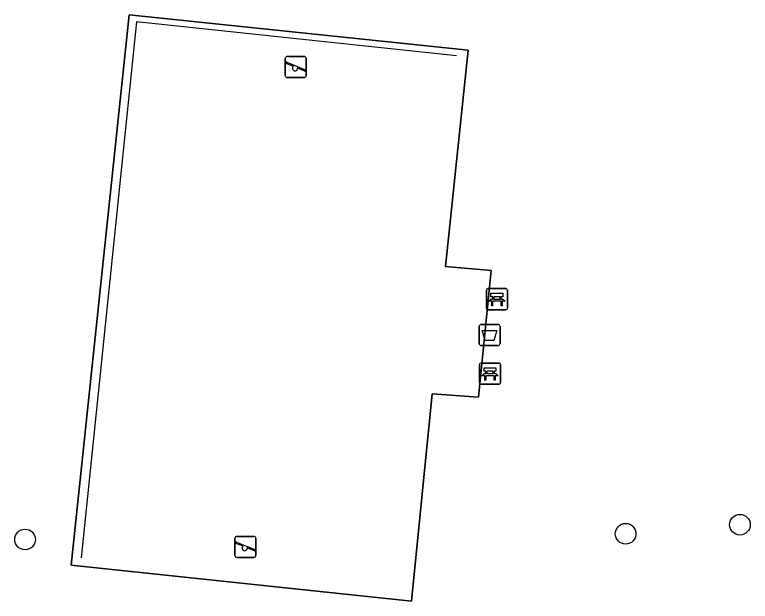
# Model space of a CAD drawing. Extents: x 162026 to 163502, y 387295 to 388169.
# Drawn here: x 162586.49 to 162621.34, y 387836.61 to 387864.39 of the extents above; entities that cross this region are included whole.
import ezdxf

# ---------------------------------------------------------------- set-up
doc = ezdxf.new("R2010")
doc.units = 0
for name, color, linetype in [('IMGEO_Afvalbak', 7, 'Continuous'), ('IMGEO_Bank', 7, 'Continuous'), ('IMGEO_Boom', 7, 'Continuous'), ('IMGEO_Groenvoorziening', 7, 'Continuous'), ('IMGEO_Hek', 7, 'Continuous'), ('IMGEO_Speelvoorziening', 7, 'Continuous'), ('IMGEO_Terreindeel_gesloten', 7, 'Continuous')]:
    doc.layers.add(name, color=color, linetype=linetype)

msp = doc.modelspace()

# ---------------------------------------------------------------- linework, layer by layer
at = {"layer": 'IMGEO_Afvalbak'}
for p, q in [((162608.589, 387849.725), (162609.379, 387849.725)), ((162609.379, 387849.725), (162608.589, 387849.725)), ((162608.489, 387848.825), (162608.489, 387849.625)), ((162608.489, 387849.625), (162608.489, 387848.825)), ((162609.479, 387849.625), (162609.479, 387848.825)), ((162609.479, 387848.825), (162609.479, 387849.625)), ((162609.379, 387848.725), (162608.589, 387848.725)), ((162608.589, 387848.725), (162609.379, 387848.725))]:
    msp.add_line(p, q, dxfattribs=at)
msp.add_lwpolyline([(162608.632, 387849.439), (162609.336, 387849.439), (162609.187, 387848.969), (162608.781, 387848.969), (162608.632, 387849.439)], dxfattribs=at)
for centre, start, end in [((162608.589, 387849.625), 90, 180), ((162608.589, 387849.625), 90, 180), ((162609.379, 387849.625), 0, 90), ((162609.379, 387849.625), 360, 90), ((162608.589, 387848.825), 180, 270), ((162608.589, 387848.825), 180, 270), ((162609.379, 387848.825), 270, 0), ((162609.379, 387848.825), 270, 0)]:
    msp.add_arc(centre, 0.1, start, end, dxfattribs=at)
at = {"layer": 'IMGEO_Bank'}
for p, q in [((162608.832, 387850.498), (162608.832, 387851.339)), ((162608.832, 387851.339), (162608.832, 387850.498)), ((162608.907, 387851.423), (162609.748, 387851.423)), ((162609.748, 387851.423), (162608.907, 387851.423)), ((162609.832, 387851.348), (162609.832, 387850.507)), ((162609.832, 387850.507), (162609.832, 387851.348)), ((162609.529, 387850.821), (162609.136, 387850.821)), ((162609.141, 387850.929), (162609.141, 387851.035)), ((162609.185, 387851.035), (162609.185, 387850.929)), ((162609.473, 387851.041), (162609.191, 387851.041)), ((162609.191, 387850.923), (162609.473, 387850.923)), ((162609.479, 387850.929), (162609.479, 387851.035)), ((162609.523, 387851.035), (162609.523, 387850.929)), ((162609.757, 387850.423), (162608.916, 387850.423)), ((162608.916, 387850.423), (162609.757, 387850.423)), ((162608.506, 387846.972), (162608.506, 387847.813)), ((162608.506, 387847.813), (162608.506, 387846.972)), ((162608.581, 387847.897), (162609.422, 387847.897)), ((162609.422, 387847.897), (162608.581, 387847.897)), ((162609.506, 387847.822), (162609.506, 387846.981)), ((162609.506, 387846.981), (162609.506, 387847.822)), ((162609.203, 387847.295), (162608.81, 387847.295)), ((162608.815, 387847.403), (162608.815, 387847.509)), ((162608.859, 387847.509), (162608.859, 387847.403)), ((162609.147, 387847.515), (162608.865, 387847.515)), ((162608.865, 387847.397), (162609.147, 387847.397)), ((162609.153, 387847.403), (162609.153, 387847.509)), ((162609.197, 387847.509), (162609.197, 387847.403)), ((162609.431, 387846.897), (162608.59, 387846.897)), ((162608.59, 387846.897), (162609.431, 387846.897))]:
    msp.add_line(p, q, dxfattribs=at)
for points in [[(162609.135, 387851.041), (162609.049, 387851.041), (162609.049, 387851.202), (162609.612, 387851.202), (162609.612, 387851.041), (162609.529, 387851.041)], [(162609.079, 387850.821), (162608.937, 387850.821), (162609.049, 387850.923), (162609.135, 387850.923)], [(162609.129, 387850.814), (162609.129, 387850.607), (162609.086, 387850.607), (162609.086, 387850.814)], [(162609.529, 387850.923), (162609.612, 387850.923), (162609.724, 387850.821), (162609.585, 387850.821)], [(162609.579, 387850.814), (162609.579, 387850.607), (162609.535, 387850.607), (162609.535, 387850.814)], [(162608.809, 387847.515), (162608.723, 387847.515), (162608.723, 387847.676), (162609.286, 387847.676), (162609.286, 387847.515), (162609.203, 387847.515)], [(162608.753, 387847.295), (162608.611, 387847.295), (162608.723, 387847.397), (162608.809, 387847.397)], [(162608.803, 387847.288), (162608.803, 387847.081), (162608.76, 387847.081), (162608.76, 387847.288)], [(162609.203, 387847.397), (162609.286, 387847.397), (162609.398, 387847.295), (162609.259, 387847.295)], [(162609.253, 387847.288), (162609.253, 387847.081), (162609.209, 387847.081), (162609.209, 387847.288)]]:
    msp.add_lwpolyline(points, dxfattribs=at)
for centre, radius, start, end in [((162608.91, 387851.345), 0.0779, 92.4484, 184.2845), ((162608.91, 387851.345), 0.0779, 92.4484, 184.2845), ((162609.754, 387851.345), 0.0779, 2.4484, 94.2845), ((162609.754, 387851.345), 0.0779, 2.4484, 94.2845), ((162609.079, 387850.814), 0.00671, 2.8957, 87.1043), ((162609.136, 387850.814), 0.00671, 92.8957, 177.1043), ((162609.134, 387851.034), 0.00671, 2.8957, 87.1043), ((162609.134, 387850.93), 0.00671, 272.8957, 357.1043), ((162609.191, 387851.034), 0.00671, 92.8957, 177.1043), ((162609.191, 387850.93), 0.00671, 182.8957, 267.1043), ((162609.473, 387851.034), 0.00671, 2.8957, 87.1043), ((162609.473, 387850.93), 0.00671, 272.8957, 357.1043), ((162609.53, 387851.034), 0.00671, 92.8957, 177.1043), ((162609.53, 387850.93), 0.00671, 182.8957, 267.1043), ((162609.528, 387850.814), 0.00671, 2.8957, 87.1043), ((162609.585, 387850.814), 0.00671, 92.8957, 177.1043), ((162608.91, 387850.501), 0.0779, 182.4484, 274.2845), ((162608.91, 387850.501), 0.0779, 182.4484, 274.2845), ((162609.754, 387850.501), 0.0779, 272.4484, 4.2845), ((162609.754, 387850.501), 0.0779, 272.4484, 4.2845), ((162608.584, 387847.819), 0.0779, 92.4484, 184.2845), ((162608.584, 387847.819), 0.0779, 92.4484, 184.2845), ((162609.428, 387847.819), 0.0779, 2.4484, 94.2845), ((162609.428, 387847.819), 0.0779, 2.4484, 94.2845), ((162608.753, 387847.288), 0.00671, 2.8957, 87.1043), ((162608.81, 387847.288), 0.00671, 92.8957, 177.1043), ((162608.808, 387847.508), 0.00671, 2.8957, 87.1043), ((162608.808, 387847.404), 0.00671, 272.8957, 357.1043), ((162608.865, 387847.508), 0.00671, 92.8957, 177.1043), ((162608.865, 387847.404), 0.00671, 182.8957, 267.1043), ((162609.147, 387847.508), 0.00671, 2.8957, 87.1043), ((162609.147, 387847.404), 0.00671, 272.8957, 357.1043), ((162609.204, 387847.508), 0.00671, 92.8957, 177.1043), ((162609.204, 387847.404), 0.00671, 182.8957, 267.1043), ((162609.202, 387847.288), 0.00671, 2.8957, 87.1043), ((162609.259, 387847.288), 0.00671, 92.8957, 177.1043), ((162608.584, 387846.975), 0.0779, 182.4484, 274.2845), ((162608.584, 387846.975), 0.0779, 182.4484, 274.2845), ((162609.428, 387846.975), 0.0779, 272.4484, 4.2845), ((162609.428, 387846.975), 0.0779, 272.4484, 4.2845)]:
    msp.add_arc(centre, radius, start, end, dxfattribs=at)
at = {"layer": 'IMGEO_Boom'}
for centre in [(162620.848, 387840.243), (162615.432, 387839.812), (162586.975, 387839.543)]:
    msp.add_circle(centre, 0.489, dxfattribs=at)
at = {"layer": 'IMGEO_Groenvoorziening'}
msp.add_lwpolyline([(162607.969, 387862.714), (162606.893, 387852.462), (162609.057, 387852.275), (162608.461, 387846.283), (162606.263, 387846.446), (162605.293, 387836.615), (162589.166, 387838.327), (162591.906, 387864.394)], close=True, dxfattribs=at)
at = {"layer": 'IMGEO_Hek'}
msp.add_lwpolyline([(162607.418, 387862.448), (162592.26, 387864.058), (162589.641, 387838.678)], dxfattribs=at)
at = {"layer": 'IMGEO_Speelvoorziening'}
for p, q in [((162599.307, 387861.516), (162599.307, 387862.316)), ((162599.307, 387862.316), (162599.307, 387861.516)), ((162599.407, 387862.416), (162600.197, 387862.416)), ((162600.197, 387862.416), (162599.407, 387862.416)), ((162600.297, 387862.316), (162600.297, 387861.516)), ((162600.297, 387861.516), (162600.297, 387862.316)), ((162599.69, 387861.944), (162599.351, 387862.081)), ((162599.376, 387862.141), (162600.252, 387861.788)), ((162600.228, 387861.728), (162599.888, 387861.865)), ((162600.197, 387861.416), (162599.407, 387861.416)), ((162599.407, 387861.416), (162600.197, 387861.416)), ((162597.021, 387839.69), (162597.811, 387839.69)), ((162597.811, 387839.69), (162597.021, 387839.69)), ((162596.921, 387838.79), (162596.921, 387839.59)), ((162596.921, 387839.59), (162596.921, 387838.79)), ((162597.304, 387839.218), (162596.965, 387839.355)), ((162596.99, 387839.415), (162597.866, 387839.062)), ((162597.911, 387839.59), (162597.911, 387838.79)), ((162597.911, 387838.79), (162597.911, 387839.59)), ((162597.842, 387839.002), (162597.502, 387839.139)), ((162597.811, 387838.69), (162597.021, 387838.69)), ((162597.021, 387838.69), (162597.811, 387838.69))]:
    msp.add_line(p, q, dxfattribs=at)
for centre, radius, start, end in [((162599.407, 387862.316), 0.1, 90, 180), ((162599.407, 387862.316), 0.1, 90, 180), ((162600.197, 387862.316), 0.1, 0, 90), ((162600.197, 387862.316), 0.1, 360, 90), ((162599.364, 387862.111), 0.0327, 68.078, 248.078), ((162599.769, 387861.854), 0.12, 130.9928, 5.1632), ((162600.24, 387861.758), 0.0327, 248.078, 68.078), ((162599.407, 387861.516), 0.1, 180, 270), ((162599.407, 387861.516), 0.1, 180, 270), ((162600.197, 387861.516), 0.1, 270, 0), ((162600.197, 387861.516), 0.1, 270, 0), ((162597.021, 387839.59), 0.1, 90, 180), ((162597.021, 387839.59), 0.1, 90, 180), ((162597.811, 387839.59), 0.1, 0, 90), ((162597.811, 387839.59), 0.1, 360, 90), ((162596.978, 387839.385), 0.0327, 68.078, 248.078), ((162597.383, 387839.128), 0.12, 130.9928, 5.1632), ((162597.854, 387839.032), 0.0327, 248.078, 68.078), ((162597.021, 387838.79), 0.1, 180, 270), ((162597.021, 387838.79), 0.1, 180, 270), ((162597.811, 387838.79), 0.1, 270, 0), ((162597.811, 387838.79), 0.1, 270, 0)]:
    msp.add_arc(centre, radius, start, end, dxfattribs=at)
at = {"layer": 'IMGEO_Terreindeel_gesloten'}
msp.add_lwpolyline([(162609.057, 387852.275), (162606.893, 387852.462), (162607.969, 387862.714), (162591.906, 387864.394), (162589.166, 387838.327), (162605.293, 387836.615), (162606.263, 387846.446), (162608.461, 387846.283)], close=True, dxfattribs=at)

doc.saveas('drawing.dxf')
